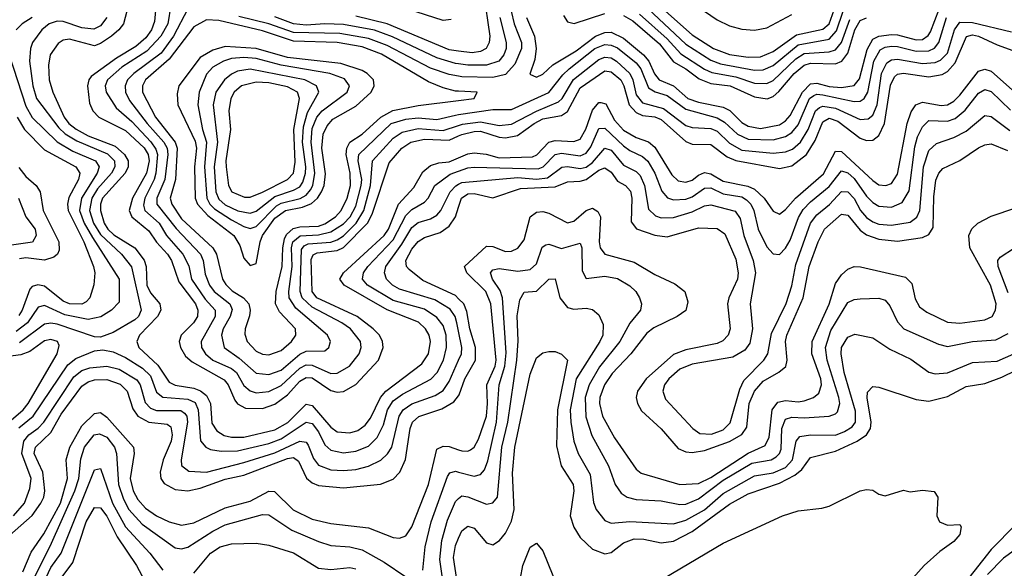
# Model space of a CAD drawing. Header units: inches. Extents: x 501365 to 657855, y 482276 to 547543.
# Tile 343 of 656: x 608590 to 611753, y 495541 to 497303. Entities that reach past the tile are written whole.
import ezdxf

# ---------------------------------------------------------------- set-up
doc = ezdxf.new("R2010")
doc.units = ezdxf.units.IN
doc.header["$MEASUREMENT"] = 0
doc.layers.add('A6409', color=7, linetype='Continuous')
doc.layers.add('A6419', color=7, linetype='Continuous')

msp = doc.modelspace()

# ---------------------------------------------------------------- linework, layer by layer
at = {"layer": 'A6409', "color": 5}
for points, elevation in [([(609029.8, 497370), (609023.3, 497296.7), (609013.5, 497270), (608994.9, 497245.1), (608963.6, 497216.4), (608901.1, 497178.9), (608820, 497120), (608812.6, 497110), (608808.2, 497090), (608814.9, 497034.9), (608825.4, 497010), (608844.4, 496990), (608930, 496947.1), (608990, 496891.9), (609002.6, 496870), (609005.7, 496850), (608997.5, 496810), (608952.7, 496730), (608941.6, 496690), (608950.1, 496670), (609004.8, 496624.8), (609030, 496588.5), (609065.3, 496550), (609078, 496530), (609101.6, 496461.6), (609155, 496390), (609162, 496370), (609161.5, 496350), (609148.2, 496330), (609109, 496290), (609102.1, 496270), (609106.3, 496250), (609122.7, 496222.7), (609143.8, 496203.8), (609246.8, 496146.8), (609259.6, 496130), (609280.8, 496080.8), (609290, 496069), (609315.4, 496055.4), (609370, 496054.6), (609410, 496067.8), (609450, 496098.7), (609490, 496142.4), (609510, 496154), (609530, 496152.6), (609590, 496112.1), (609610, 496106.9), (609630, 496109.1), (609670, 496131.9), (609742.6, 496210), (609757.9, 496250), (609755.8, 496270), (609745.6, 496290), (609725.4, 496310), (609674.1, 496350), (609544.9, 496410), (609530, 496430), (609526.8, 496533.2), (609532.5, 496547.5), (609545.4, 496554.6), (609610, 496561.7), (609630, 496571.5), (609707.4, 496650), (609722.1, 496677.9), (609777.1, 496842.9), (609817, 496890), (609846.4, 496910), (609890, 496919.3), (609970, 496916), (610000, 496929.6)], 2420), ([(609075.9, 497350), (609065.8, 497290), (609043.9, 497250), (608998.6, 497201.4), (608917.9, 497150), (608872.3, 497110), (608864.6, 497090), (608867.8, 497070), (608899.9, 497019.9), (608950, 496976.1), (609011, 496911), (609027.2, 496887.2), (609032.6, 496870), (609027.9, 496810), (609022.5, 496790), (608991.9, 496730), (608987.7, 496707.7), (608992.4, 496690), (609037.6, 496650), (609061.9, 496610), (609114.2, 496550), (609133, 496513), (609142.1, 496470), (609185.8, 496405.8), (609217.6, 496370), (609218.3, 496350), (609173.1, 496270), (609174.4, 496250), (609186.7, 496230), (609210.4, 496210), (609270, 496182.6), (609286.2, 496170), (609310, 496128.4), (609330, 496110.8), (609350, 496105), (609390, 496109.3), (609430, 496128.2), (609490, 496184.4), (609510, 496195), (609530, 496193.2), (609590, 496167.2), (609610, 496168), (609649.7, 496190.3), (609680.3, 496230), (609686.7, 496250), (609684.8, 496270), (609653.1, 496310), (609625, 496330), (609530, 496379.6), (609497.3, 496410), (609490.7, 496430), (609495.1, 496564.9), (609503.4, 496576.6), (609517, 496583), (609590, 496588.5), (609610, 496595.6), (609630, 496608.9), (609670.7, 496650), (609695.5, 496690), (609717.4, 496770), (609723.3, 496850), (609790, 496922.5), (609818.4, 496941.6), (609870, 496953.4), (609950, 496946.6), (610000, 496963)], 2440), ([(609976.2, 497303.8), (609950, 497300.4), (609750, 497364.2)], 2380), ([(608934.6, 497330), (608923.4, 497290), (608908.8, 497270), (608885.4, 497250), (608850, 497226.4), (608830, 497219.2), (608750, 497240.1), (608730, 497237.1), (608713.3, 497226.7), (608687.6, 497190), (608682.9, 497157.1), (608684.9, 497110), (608696.7, 497070), (608733.4, 496990), (608748, 496970), (608771.2, 496951.2), (608809.7, 496929.7), (608896.6, 496896.6), (608927.3, 496870), (608938.2, 496850), (608938.6, 496830), (608928.6, 496810), (608856.4, 496730), (608849.7, 496710), (608850, 496690), (608861.6, 496650), (608873.5, 496630), (608892.3, 496612.3), (608959.8, 496570), (608990, 496530.4), (608996.6, 496510), (608998.8, 496450), (609010, 496426), (609040.4, 496390), (609043.7, 496370), (609032.6, 496350), (608974.5, 496290), (608966.3, 496270), (608973, 496250), (609033.6, 496193.6), (609070, 496139.4), (609089.5, 496129.5), (609150, 496119.2), (609170.8, 496110.8), (609190, 496096.1), (609202.5, 496070), (609207.5, 496007.5), (609223, 495983), (609247.3, 495967.3), (609270, 495962.4), (609310, 495962.6), (609410, 495986), (609450.9, 496009.1), (609510, 496068.1), (609530, 496064.4), (609590, 495994.9), (609610, 495979.9), (609650, 495976.3), (609675.8, 495984.2), (609699.6, 496000.4), (609717.1, 496022.9), (609749.3, 496090), (609766.3, 496110), (609882.3, 496197.7), (609903.4, 496230), (609909.9, 496270), (609905.4, 496290), (609894, 496310), (609871.3, 496331.3), (609770, 496371), (609632.5, 496450), (609618.3, 496470), (609630.7, 496490), (609761.3, 496610), (609774.6, 496630), (609807.1, 496710), (609855.7, 496764.3), (609885.3, 496814.7), (609910, 496834.8), (609936.3, 496843.7), (609970, 496846.5), (610000, 496859.4)], 2380), ([(609130, 497337.6), (609084.5, 497250), (609044.5, 497195.5), (608956.3, 497130), (608936.3, 497110), (608928.7, 497090), (608930.3, 497070), (608942.9, 497042.9), (608999.3, 496970), (609053.2, 496910), (609064.2, 496890), (609066.2, 496870), (609056.8, 496790), (609030.3, 496730), (609031.1, 496710), (609092.6, 496632.6), (609171.4, 496550), (609179.1, 496530), (609185.4, 496485.4), (609199.8, 496450), (609214.4, 496430), (609264.9, 496390), (609272.3, 496372.3), (609266.2, 496350), (609243.3, 496310), (609238.6, 496290), (609247.4, 496250), (609295.6, 496215.6), (609350, 496167.4), (609390, 496163.9), (609430, 496177.6), (609490, 496228.9), (609510, 496238.8), (609570, 496239.8), (609583.4, 496250), (609588.3, 496270), (609578.5, 496290), (609476.7, 496376.7), (609455.8, 496410), (609454.2, 496430), (609465.1, 496510), (609463.1, 496570), (609467.7, 496590), (609490.7, 496609.3), (609550, 496611.8), (609590, 496621.4), (609630, 496647.5), (609651.1, 496670), (609670, 496704.3), (609686.4, 496770), (609688.8, 496790), (609677.6, 496850), (609679.7, 496870), (609783.3, 496970), (609830, 496983.9), (609870, 496987.6), (609930, 496982.1), (609990, 496996.6), (610000, 496998)], 2460), ([(608629.7, 497310), (608598.6, 497290), (608579, 497270)], 2340), ([(608870, 497310), (608850, 497283.3), (608828, 497272), (608790, 497276.4), (608730, 497296.7), (608710, 497298), (608685.1, 497290), (608661.1, 497270), (608631.6, 497230), (608624.6, 497210), (608621.8, 497170), (608632.5, 497090), (608644, 497050), (608715.5, 496955.5), (608736.2, 496936.2), (608773.6, 496913.6), (608872.3, 496872.3), (608894.3, 496850), (608895.7, 496830), (608884.6, 496810), (608840.4, 496759.6), (608822, 496730), (608814.4, 496690), (608827.5, 496650), (608850, 496612.8), (608917.5, 496550), (608949.5, 496509.5), (608980.7, 496370), (608972.1, 496350), (608960.4, 496339.6), (608890, 496298.7), (608850, 496283.2), (608830, 496284.3), (608710, 496325.2), (608690, 496328.2), (608670, 496325), (608590, 496265.4)], 2360), ([(610000, 497073.4), (609990, 497073.9), (609950, 497084), (609903.6, 497103.6), (609752, 497192), (609690, 497215.4), (609610, 497229.8), (609470, 497234.2), (609370, 497266.9), (609230, 497300.3), (609190, 497302.7), (609150, 497279.6), (609070, 497176), (608994.4, 497110), (608984.3, 497090), (608984.4, 497070), (609026.2, 496990), (609089.2, 496910), (609096.4, 496890), (609091.1, 496790), (609073.5, 496730), (609078.3, 496710), (609110, 496663.1), (609211, 496570), (609222.3, 496550), (609241.8, 496470), (609252.3, 496452.3), (609272.6, 496432.6), (609309.4, 496409.4), (609326.2, 496390), (609330.4, 496370), (609328.3, 496351.7), (609314, 496310), (609313, 496293), (609320.8, 496270), (609350, 496238.3), (609370, 496228.6), (609390, 496226.9), (609430, 496240.7), (609463.1, 496270), (609477.1, 496290), (609475.6, 496310), (609424.5, 496364.5), (609412.3, 496390), (609414.4, 496430), (609433, 496510), (609435.1, 496570), (609440.8, 496599.2), (609447.1, 496612.9), (609468.1, 496631.9), (609490, 496637.9), (609550, 496640.2), (609570, 496647), (609604.7, 496670), (609622.6, 496690), (609642.2, 496730), (609652.6, 496770), (609651.4, 496810), (609638.6, 496870), (609640.4, 496890), (609650.8, 496909.2), (609690, 496935.6), (609749.7, 496990.3), (609789.1, 497011), (609870, 497027.6), (610000, 497043.8)], 2480), ([(610000, 497121.5), (609970, 497126.7), (609910, 497147.4), (609770, 497220.1), (609710, 497242.2), (609618.1, 497258.1), (609470, 497261.8), (609390, 497290.1), (609293.6, 497313.6)], 2460), ([(610000, 497160.7), (609990, 497162), (609930, 497179.9), (609788, 497248), (609730, 497269.1), (609630, 497287.4), (609570, 497289.5), (609510, 497285.4), (609470, 497290.1), (609410, 497311.8)], 2440), ([(610000, 497202.3), (609970, 497206.4), (609770, 497290.1), (609670, 497314.4)], 2420), ([(608556.5, 497190), (608610, 497025.1), (608630, 496988.5), (608710.2, 496910.2), (608761.1, 496881.1), (608833.2, 496850), (608845.3, 496830), (608839, 496810), (608788.3, 496730), (608782.6, 496690), (608797.7, 496650), (608823.7, 496603.7), (608909.5, 496470), (608910, 496396), (608885.3, 496370), (608851.3, 496348.7), (608810, 496340.3), (608735.5, 496355.5), (608670, 496385.3), (608650, 496379.3), (608615.2, 496330), (608578.5, 496301.5)], 2340), ([(608582.2, 496990), (608605.9, 496950), (608670, 496884.5), (608771, 496830), (608783.8, 496810), (608779.3, 496790), (608748.3, 496731.7), (608743.2, 496710), (608746.3, 496690), (608796.4, 496590), (608827.6, 496510), (608831.1, 496490), (608828.1, 496451.9), (608815, 496410), (608803.5, 496396.5), (608790, 496389.1), (608750, 496390.2), (608730, 496398.8), (608670, 496446.7), (608648.6, 496451.4), (608630, 496446.1), (608622.8, 496437.2), (608598.5, 496370), (608587.4, 496352.6)], 2320), ([(608587.4, 495992.6), (608633.7, 496030), (608745.3, 496194.7), (608770, 496215.2), (608830, 496239.9), (608857.4, 496242.6), (608890, 496236.5), (608930, 496218.3), (608984.4, 496184.4), (609010, 496158.9), (609030, 496107.3), (609050, 496091.2), (609130, 496084.6), (609153.3, 496073.3), (609163.7, 496050), (609170.7, 495950.6), (609188, 495930), (609202.7, 495922.7), (609237.1, 495917.1), (609290, 495918.9), (609390, 495941.7), (609430, 495956.8), (609510, 496010.4), (609530, 496006.6), (609550, 495979.4), (609570, 495937.3), (609590, 495920.1), (609630, 495912.2), (609670, 495917), (609710, 495933.6), (609738.8, 495961.2), (609758.3, 496001.7), (609771.5, 496050), (609790, 496079.1), (609819.4, 496100.6), (609911.1, 496148.9), (609931.1, 496170), (609951.1, 496210), (609961.4, 496250), (609960.2, 496290), (609950, 496320.4), (609930, 496346.7), (609890, 496372.9), (609790, 496400.8), (609707.2, 496450), (609691.3, 496470), (609694.4, 496490), (609708.7, 496510), (609790, 496596.2), (609830, 496674.2), (609850, 496693.2), (609890, 496716.9), (609901.9, 496730), (609923, 496770), (609973.3, 496806.7), (610000, 496816.4)], 2360), ([(608587.9, 496827.9), (608610, 496799.6), (608642.6, 496770), (608656, 496750), (608665.3, 496690), (608715.6, 496590), (608716.9, 496563.1), (608711.5, 496550), (608699.6, 496540.4), (608670, 496530.2), (608610, 496537.8), (608590, 496535.3)], 2280), ([(610000, 496302.3), (609994.7, 496330), (609988.4, 496350), (609973.1, 496373.1), (609923.8, 496403.8), (609810, 496438.1), (609787.5, 496450), (609768.3, 496470), (609761.5, 496490), (609766.1, 496510), (609818, 496582), (609850, 496635.7), (609870, 496652.1), (609910, 496663.9), (609930, 496675.3), (609942.7, 496690), (609973, 496750), (609991, 496769), (610000, 496774.3)], 2340), ([(608586, 496730), (608610, 496670), (608639.9, 496630), (608643.6, 496610), (608631.4, 496588.6), (608510, 496571.8)], 2260), ([(610000, 496407), (609990, 496417.3), (609884.9, 496464.9), (609840.7, 496500.7), (609832.2, 496510), (609830.6, 496530), (609850, 496566.2), (609870, 496590.4), (609890, 496603.5), (609940.3, 496619.7), (609970, 496639.4), (609989.4, 496670), (610000, 496701.4)], 2320), ([(608562.8, 496017.2), (608600.9, 496050), (608617.1, 496070), (608710.3, 496230), (608716.5, 496256.5), (608711.1, 496270), (608690, 496276.4), (608670, 496272.2), (608622.9, 496237.1), (608593.5, 496226.5), (608510, 496215.6)], 2380), ([(608569.9, 495710), (608605.1, 495750), (608622.7, 495797.3), (608626.7, 495830), (608597.1, 495910), (608603.4, 495950), (608619, 495970), (608649.1, 495990.9), (608667.5, 496010), (608763.9, 496156.1), (608790, 496176.6), (608815.4, 496184.6), (608870, 496189.8), (608910, 496180.3), (608966.3, 496146.3), (608977.1, 496130), (608993.4, 496073.4), (609010, 496055.8), (609030, 496047.7), (609108.1, 496048.1), (609119.6, 496039.6), (609127.3, 496030), (609129.4, 496010), (609109.1, 495890), (609110, 495871.3), (609133.1, 495853.1), (609190, 495850.4), (609310, 495880.7), (609410, 495912.3), (609490, 495949.8), (609510, 495946.1), (609517, 495937), (609533.8, 495893.8), (609550, 495872.4), (609590, 495857.6), (609630, 495854.8), (609670, 495858.2), (609711, 495869), (609750, 495888.1), (609771.7, 495908.3), (609785.1, 495930), (609809.3, 496030), (609821.5, 496050), (609850, 496069.1), (609924.3, 496095.7), (609950, 496112.3), (609970, 496140.9), (610000, 496209.3)], 2340), ([(608501.9, 495598.1), (608630, 495710.3), (608658.5, 495750), (608668.1, 495770), (608671.2, 495790), (608664.5, 495850), (608637.1, 495910), (608640.9, 495930), (608690, 495977.1), (608723.6, 496036.4), (608790, 496126.3), (608810, 496140.2), (608830, 496146), (608870, 496147), (608912.5, 496132.5), (608935.6, 496110), (608953.1, 496053.1), (608970, 496029.5), (609005.3, 496010), (609063.7, 496003.7), (609075.6, 495995.6), (609079.7, 495970), (609076.4, 495950), (609050.6, 495890), (609041, 495850), (609043.4, 495830), (609053.7, 495813.7), (609090, 495794.5), (609130, 495790.3), (609170, 495798.7), (609250, 495827.5), (609310, 495839.8), (609450, 495894.2), (609470, 495896.9), (609485.3, 495885.3), (609510.9, 495830.9), (609530, 495815.7), (609550, 495807.2), (609630, 495799.9), (609748.9, 495811.1), (609790, 495827.9), (609811.3, 495850), (609829, 495891), (609844.4, 495990), (609852.2, 496010), (609871.7, 496028.3), (609946.5, 496053.5), (609984.4, 496075.6), (610000, 496095.1)], 2320), ([(608600.7, 495530), (608627.2, 495592.8), (608668.2, 495651.8), (608721.4, 495750), (608743.2, 495830), (608739.6, 495890), (608751.1, 495930), (608790, 495998.3), (608830, 496038.5), (608850, 496041.8), (608870, 496026.9), (608955.7, 495930), (608958.3, 495910), (608944.7, 495830), (608954.4, 495790), (608970, 495761.8), (608994.5, 495734.5), (609030, 495709.8), (609070, 495690.3), (609110, 495679.9), (609150, 495687.1), (609250, 495735.9), (609330, 495757.2), (609390, 495789), (609408.3, 495788.3), (609468.7, 495728.7), (609530, 495698.5), (609590, 495684.6), (609710, 495671.2), (609790, 495639.8), (609810, 495638), (609830, 495646), (609850, 495674.4), (609903.4, 495810), (609930, 495924.3), (609950, 495933.7), (609970, 495931.9), (610000, 495921.8)], 2280), ([(608634.1, 495505.9), (608688.2, 495611.8), (608767.7, 495790), (608780.2, 495830), (608787, 495893), (608798.2, 495930), (608829.8, 495970.2), (608846.8, 495973.2), (608870, 495961.9), (608894.5, 495930), (608900.7, 495910), (608907.3, 495810), (608923.1, 495763.1), (608940.7, 495730), (608983.2, 495683.2), (609090, 495606.5), (609110, 495603.3), (609130, 495609.6), (609210, 495660.8), (609250, 495680.4), (609370, 495713.5), (609390, 495712.8), (609464.2, 495664.2), (609550, 495627), (609590, 495614.9), (609650, 495610.4), (609690, 495600.1), (609761.3, 495561.3), (609830, 495513.6)], 2260), ([(608666.9, 495493.1), (608690, 495544), (608723.4, 495590), (608830, 495857.8), (608850, 495861.6), (608888.5, 495750), (608930, 495674.4), (609008.6, 495590), (609050, 495535.1)], 2240), ([(609884.6, 495535.4), (609892.6, 495610), (609911.3, 495690), (609963.7, 495836.2), (609972.2, 495847.8), (609990, 495853), (610000, 495850.3)], 2260), ([(609948.4, 495510), (609939.2, 495570), (609945.7, 495630), (609964, 495696), (609990, 495756.1), (610000, 495764.9)], 2240), ([(608723.5, 495510), (608760.4, 495559.6), (608803.5, 495690), (608830, 495736.1), (608850, 495735.3), (608870, 495708.3), (608902.8, 495642.8), (608965.1, 495550), (609008.4, 495470)], 2220), ([(609150, 495525.8), (609203.4, 495590), (609234.4, 495610), (609270, 495619.7), (609350, 495622.1), (609390, 495615.1), (609470, 495590.9), (609550, 495541.6), (609590, 495537.2), (609650, 495544.1), (609670, 495539)], 2240), ([(609999.4, 495470), (609983.7, 495576.3), (609990, 495614.7), (610000, 495637.9)], 2220)]:
    msp.add_lwpolyline(points, dxfattribs=dict(at, elevation=elevation))
for points, elevation in [([(609250, 497216.9), (609210, 497204.9), (609170, 497181), (609100.8, 497090), (609095.6, 497064.4), (609098.2, 497030), (609153.3, 496913.3), (609158.3, 496890), (609151.8, 496830), (609154, 496730), (609160.8, 496710), (609194.1, 496674.1), (609278.2, 496610), (609297.5, 496577.5), (609310, 496537.1), (609330, 496513.1), (609350, 496520.4), (609362.2, 496590), (609370.3, 496610), (609410, 496665.1), (609444.2, 496690), (609499, 496701), (609526.9, 496713.1), (609546.7, 496730), (609560, 496750), (609568, 496770), (609572.1, 496807.9), (609560.2, 496890), (609564.9, 496935.1), (609577.9, 496962.1), (609596.3, 496983.7), (609670, 497025.6), (609719.5, 497070), (609729.1, 497090), (609726.3, 497110), (609706.4, 497130), (609690, 497139.3), (609621.8, 497161.8), (609450, 497181.4), (609350, 497210.4)], 2520), ([(609310, 497181.6), (609270, 497178.3), (609244.8, 497170), (609210.6, 497150), (609190, 497127.6), (609166.1, 497070), (609162.6, 497030), (609177.4, 496950), (609189.9, 496909.9), (609183.2, 496830), (609191.2, 496730), (609201.3, 496710), (609215.5, 496695.5), (609270, 496660.4), (609310, 496638.3), (609330, 496632.5), (609350, 496638.9), (609415.2, 496704.8), (609430, 496713.7), (609491.4, 496728.6), (609510, 496739.9), (609523.9, 496756.1), (609531.6, 496770), (609538.6, 496810), (609525.9, 496910), (609530, 496953.3), (609545, 496990), (609561.3, 497010), (609641.8, 497070), (609649, 497090), (609633.4, 497113.4), (609586.4, 497130), (609430, 497157), (609350, 497177.8)], 2540), ([(609330, 497144), (609290, 497137.8), (609270, 497128.5), (609247.8, 497110), (609220.3, 497070), (609212.1, 497030), (609225.1, 496910), (609214.9, 496830), (609219.9, 496750), (609230, 496726.1), (609250, 496708.9), (609290.8, 496689.2), (609330, 496681.3), (609350, 496688.1), (609410, 496735.3), (609470, 496755), (609490, 496766.5), (609499.3, 496780.7), (609508.4, 496810), (609508.8, 496830), (609498.3, 496910), (609501.3, 496958.7), (609515, 497005), (609551.1, 497070), (609543.9, 497090), (609506.2, 497110)], 2560), ([(609350, 497102.1), (609302.6, 497090), (609279.2, 497070), (609268.1, 497050), (609262.2, 497010), (609267.6, 496950), (609252.5, 496850), (609253.3, 496830), (609261.2, 496770), (609271.3, 496750), (609312.7, 496732.7), (609330, 496732.5), (609370, 496748.7), (609450.4, 496789.6), (609469.4, 496810.6), (609474.8, 496845.2), (609470.4, 496950), (609488.9, 497050), (609482.4, 497070), (609450, 497087.8), (609390, 497100)], 2580)]:
    msp.add_lwpolyline(points, close=True, dxfattribs=dict(at, elevation=elevation))
at = {"layer": 'A6419', "color": 5}
for points, elevation in [([(610079.9, 497390), (610100.6, 497250), (610098.4, 497230), (610088, 497210), (610070, 497200.4), (610043.8, 497196.2), (610000, 497202.3)], 2420), ([(610590, 497354.5), (610730, 497224.4), (610810, 497172.5), (610840.8, 497160.8), (610950, 497141.1), (610977.9, 497142.1), (611010, 497156.1), (611090, 497221.9), (611190, 497240.7), (611213.3, 497266.7), (611235.5, 497330)], 2560), ([(610664.1, 497330), (610750, 497254.6), (610818.8, 497210), (610870, 497191.5), (610930, 497182.3), (610970, 497183.7), (611010, 497200.6), (611085.2, 497254.8), (611170, 497272.2), (611190.3, 497290), (611211.7, 497350)], 2580), ([(610169, 497330), (610178.3, 497290), (610202.1, 497230), (610202.1, 497210), (610180, 497160), (610150, 497127), (610110, 497117.7), (610010, 497119.8), (610000, 497121.5)], 2460), ([(610217.5, 497310), (610243.5, 497250), (610249.3, 497210), (610244.5, 497175.5), (610228.4, 497128.4), (610250, 497118.7), (610270, 497128), (610302.1, 497157.9), (610377, 497203), (610439.4, 497250), (610470, 497262), (610490, 497262.5), (610530, 497243.9), (610593.3, 497190), (610611.3, 497170), (610629.1, 497129.1), (610643.7, 497110), (610690.1, 497090), (610736.5, 497050), (610770, 497037.8), (610850, 497021.8), (610870.9, 497010.9), (610910, 496972.4), (610930, 496960.7), (610970, 496953.9), (611030, 496965.4), (611050, 496978.2), (611064.9, 496995.1), (611104.7, 497070), (611130, 497096.7), (611150, 497099.2), (611190, 497087.9), (611230, 497084.9), (611270, 497091.6), (611287.1, 497112.9), (611312.3, 497207.7), (611330, 497240.6), (611349.7, 497250.3), (611390, 497255.3), (611410, 497254.8), (611470, 497238.6), (611490, 497239.8), (611508, 497252), (611515.9, 497264.1), (611543.7, 497336.3)], 2480), ([(610336.6, 497316.6), (610350, 497296), (610370.6, 497290.6), (610470, 497322.6)], 2520), ([(610581, 497321), (610670, 497241.8), (610713.6, 497193.6), (610790, 497143.6), (610812.8, 497132.8), (610890, 497119.4), (610950, 497099), (610990, 497098.1), (611010, 497107.8), (611082.7, 497177.3), (611110, 497194.1), (611190, 497199.3), (611210, 497206), (611230, 497230.1), (611256, 497304)], 2540), ([(610789.7, 497330), (610830, 497302.4), (610870, 497283.2), (610910, 497272.5), (610950, 497268.8), (610990, 497276.4), (611070, 497319.5)], 2620), ([(610132.2, 497310), (610152.5, 497230), (610152.1, 497210), (610145, 497190), (610129.1, 497170), (610090, 497157.2), (610030, 497156.8), (610000, 497160.7)], 2440), ([(610000, 496998), (610110, 497014.1), (610170, 497014.9), (610290, 497068.7), (610334.1, 497125.9), (610354.7, 497145.3), (610437.6, 497210), (610470, 497223), (610490, 497221.5), (610510, 497212.7), (610570, 497164.3), (610585, 497145), (610610, 497083.8), (610631.5, 497071.5), (610670, 497059.5), (610730, 497015.3), (610830, 496987.6), (610853.8, 496973.8), (610895.2, 496935.2), (610930, 496919.5), (611010, 496917.3), (611050, 496927.3), (611070, 496940.3), (611090, 496965.5), (611126.9, 497050), (611140.3, 497059.7), (611150, 497063.6), (611170, 497061.7), (611270, 497039.9), (611290, 497041.3), (611302.3, 497050), (611314.4, 497070), (611333.7, 497170), (611353.8, 497206.2), (611370, 497214.7), (611390, 497217.8), (611410, 497216.8), (611470, 497201.5), (611510, 497202.5), (611528.2, 497211.8), (611542.4, 497230), (611567.4, 497310)], 2460), ([(610000, 496963), (610012.8, 496967.2), (610070, 496974.9), (610130, 496963.2), (610170, 496967.2), (610250, 497009.5), (610321.2, 497038.8), (610332.8, 497050), (610369.4, 497110.6), (610450, 497175.2), (610470, 497182.7), (610490, 497180), (610506.6, 497170), (610549.8, 497130), (610559.5, 497110), (610570, 497062.1), (610590, 497035.9), (610657.7, 497017.7), (610730, 496963.2), (610750, 496956.6), (610810, 496953.3), (610830, 496945), (610870, 496906.3), (610910, 496884.2), (611010, 496874.8), (611050, 496878.1), (611072.6, 496887.4), (611097.6, 496910), (611122.3, 496950), (611146.2, 497010), (611159.2, 497020.8), (611170, 497025.1), (611210, 497018.5), (611290, 496982.6), (611315.4, 496984.7), (611330, 496996.8), (611343.9, 497030), (611358.2, 497130), (611375.3, 497164.7), (611390, 497174.3), (611410, 497175.9), (611490, 497162.4), (611530, 497165.1), (611547.6, 497172.4), (611570, 497195), (611592.4, 497270), (611610, 497294.5), (611650, 497294.4), (611775.7, 497264.3)], 2440), ([(610530, 497316.2), (610559.6, 497299.6), (610645.1, 497225.1), (610690, 497167.6), (610730, 497145.2), (610772.5, 497112.5), (610810, 497098.2), (610871.9, 497090), (610950, 497054.9), (610990.9, 497049.1), (611010, 497056.1), (611028.1, 497071.9), (611077.8, 497130), (611110, 497156.5), (611130, 497163.5), (611210, 497161.1), (611230.5, 497169.5), (611250, 497194.9), (611272.5, 497270), (611290, 497299.8), (611310, 497309)], 2520), ([(610000, 496929.6), (610010, 496934.2), (610050, 496943.8), (610070, 496944.8), (610130, 496925.6), (610150, 496923.4), (610189.3, 496930.7), (610242.8, 496970), (610270, 496984.4), (610330, 496995.4), (610350, 497007.7), (610390, 497084.3), (610470, 497138.7), (610490, 497135.8), (610520.8, 497110), (610530.5, 497090.5), (610547.3, 497030), (610570, 497004.7), (610590, 496995.7), (610630, 496990.7), (610650, 496982.1), (610730, 496911.3), (610750, 496903.1), (610810, 496901.8), (610862.6, 496862.6), (610890.5, 496850.5), (611030, 496825.1), (611070, 496834), (611117.1, 496870), (611144.6, 496915.4), (611170, 496975.2), (611190, 496986.4), (611217.5, 496977.5), (611290, 496922.6), (611310, 496915), (611330, 496915.7), (611350, 496931), (611367.7, 496970), (611387.4, 497092.6), (611400.4, 497119.6), (611410, 497128.4), (611429.3, 497130.7), (611510, 497119.8), (611553.4, 497126.6), (611570, 497136.3), (611595.1, 497164.9), (611631.6, 497248.4), (611650, 497254), (611670, 497249.8), (611730, 497222.5), (611830, 497185.9)], 2420), ([(610000, 496859.4), (610030, 496872.2), (610050, 496875.5), (610088.8, 496871.2), (610130, 496859.4), (610237.6, 496862.4), (610251, 496869), (610290.2, 496909.8), (610310, 496914.8), (610370, 496911.8), (610390, 496919.7), (610408.3, 496951.7), (610430, 497011.9), (610450, 497036.6), (610456.5, 497036.5), (610472.7, 497032.7), (610500.7, 496980.7), (610530, 496948.6), (610570, 496924.2), (610610, 496910.8), (610630, 496893.3), (610684.9, 496804.9), (610705.4, 496785.4), (610730, 496780.8), (610750, 496787.8), (610770, 496803.8), (610790, 496812.5), (610810, 496808.3), (610850, 496784.2), (610928.5, 496768.5), (610950, 496758.2), (610981.4, 496730), (611010, 496687.8), (611030, 496677.9), (611050, 496693.5), (611081.8, 496730), (611171.7, 496808.3), (611210, 496881.1), (611230, 496879.6), (611330, 496786.1), (611350, 496773.1), (611372.2, 496770), (611390, 496776.9), (611410, 496806.4), (611440.9, 496970), (611453.2, 497006.8), (611468.5, 497030), (611490, 497038.3), (611550, 497027.4), (611570.5, 497029.5), (611590, 497040.8), (611610, 497060.4), (611670, 497137.4), (611690, 497143.9), (611710, 497137.3), (611788.5, 497068.5)], 2380), ([(610000, 496816.4), (610030, 496827.2), (610050, 496829.3), (610255.8, 496824.2), (610271.8, 496830), (610310.5, 496869.5), (610330, 496874.4), (610390, 496865.5), (610410, 496874.1), (610425, 496895), (610450, 496953.6), (610470, 496954.7), (610530, 496898.3), (610550, 496883.1), (610590, 496863.4), (610608.1, 496848.1), (610630.5, 496810), (610652.3, 496752.3), (610671.1, 496731.1), (610690, 496724.6), (610730, 496726.6), (610750, 496733.9), (610790, 496762.4), (610810, 496763.1), (610850, 496743.7), (610910, 496733.9), (610924.9, 496724.9), (610938.3, 496710), (610947.8, 496690), (610962.3, 496630), (610990, 496574), (611010, 496551.4), (611030, 496549.4), (611050, 496568.9), (611065, 496595), (611091.9, 496668.1), (611106.8, 496693.2), (611130, 496718.2), (611190, 496766.8), (611230, 496817.5), (611250, 496811.5), (611270, 496792.9), (611310, 496736.3), (611330, 496716.2), (611350, 496704.1), (611390, 496700.4), (611424.2, 496715.8), (611446.6, 496753.4), (611465.2, 496894.8), (611473.7, 496926.3), (611490, 496959.3), (611510, 496979.1), (611570, 496977.4), (611594.6, 496985.5), (611627.3, 497012.7), (611670, 497066.6), (611690, 497079.2), (611710, 497072.1), (611772.3, 497012.3)], 2360), ([(610000, 497043.8), (610049.6, 497050), (610059.7, 497070), (610000, 497073.4)], 2480), ([(610000, 496774.3), (610010, 496780.1), (610190, 496795.8), (610250, 496790.8), (610285.3, 496794.7), (610331, 496829), (610350, 496831.7), (610390, 496824.9), (610410, 496829.8), (610430, 496844.5), (610470, 496890.1), (610490, 496883.7), (610530, 496835.4), (610570, 496815.7), (610582.9, 496802.9), (610597.3, 496770), (610610, 496695), (610632.6, 496672.6), (610650, 496666.6), (610690, 496667.2), (610750, 496685.4), (610790, 496705.4), (610810, 496708.5), (610888, 496688), (610904.5, 496664.5), (610916.1, 496610), (610945.5, 496530), (610953.5, 496490), (610936, 496390), (610943.9, 496310), (610935.6, 496264.4), (610918.8, 496241.2), (610881.1, 496218.9), (610750, 496197), (610710, 496180.4), (610674.7, 496150), (610661.2, 496130), (610655.5, 496110), (610664, 496084), (610752, 495990), (610774.5, 495974.5), (610811.8, 495971.8), (610850, 495985.6), (610872, 496008), (610903.5, 496116.5), (610916.2, 496143.8), (610980.4, 496210), (610993, 496230), (611004.8, 496295.2), (611051.5, 496391.5), (611070, 496448.2), (611083.2, 496516.8), (611130.1, 496649.9), (611150, 496676.6), (611190.9, 496709.1), (611230, 496750.7), (611250, 496750.4), (611270, 496728.8), (611290.9, 496690), (611310, 496667.6), (611330, 496653.8), (611350, 496646.8), (611390, 496642.9), (611450, 496653), (611471.1, 496668.9), (611480.8, 496690), (611493.3, 496830), (611510, 496882.5), (611534.6, 496905.4), (611590, 496924.9), (611630, 496945.2), (611690, 496995.1), (611710, 496992.4), (611770, 496947)], 2340), ([(610000, 496701.4), (610009.7, 496730), (610030, 496744), (610050, 496744.7), (610110, 496730.7), (610198.7, 496761.3), (610310, 496766.6), (610350, 496781.8), (610390, 496784), (610410, 496790), (610450, 496819.9), (610470, 496827.6), (610490, 496812.8), (610510, 496784.2), (610535.5, 496770), (610551.7, 496751.8), (610555.8, 496730), (610554, 496654), (610571.5, 496631.5), (610630, 496610.6), (610670, 496605.9), (610770, 496634.4), (610830, 496632.3), (610855.1, 496615.1), (610890, 496534.2), (610898.2, 496490), (610895.5, 496470), (610868.1, 496410), (610864, 496390), (610872.1, 496310), (610865.5, 496290), (610848.1, 496271.9), (610830, 496262.8), (610730, 496242.7), (610690, 496227.3), (610602.4, 496150), (610574.7, 496110), (610570.4, 496090), (610574, 496070), (610586.8, 496046.8), (610650, 495989.1), (610705.4, 495925.5), (610730, 495915.2), (610750, 495913.3), (610790, 495919.5), (610870, 495947.9), (610910, 495971), (610925.5, 495994.5), (610933.6, 496070), (610950.1, 496109.9), (610978.2, 496141.8), (611028.9, 496171.1), (611050.8, 496189.2), (611055.4, 496210), (611049.6, 496270), (611053.6, 496290), (611106.5, 496410), (611125.9, 496510), (611155.1, 496590), (611175, 496630), (611230, 496678), (611250, 496675.2), (611290, 496627.3), (611310, 496612.5), (611350, 496598), (611410, 496591.6), (611490, 496603.8), (611510, 496613.3), (611524.5, 496635.5), (611525.7, 496734.3), (611532.8, 496787.2), (611542, 496810), (611555.4, 496824.6), (611610, 496850.6), (611670, 496891.6), (611690, 496901.5), (611710, 496904), (611762.4, 496882.4)], 2320), ([(610000, 495921.8), (610010, 495918.5), (610030, 495917.7), (610038.1, 495921.9), (610050, 495930.1), (610063.9, 495956.1), (610089, 496030), (610092.7, 496070), (610090.3, 496130), (610116.8, 496190), (610120.6, 496210), (610103.7, 496390), (610087.2, 496430), (610026, 496490), (610019, 496510), (610090, 496575.5), (610110, 496575), (610150, 496558.1), (610170, 496559.9), (610190, 496569.6), (610210, 496596), (610229.9, 496670), (610250, 496684.4), (610270, 496687.3), (610290, 496682.1), (610350, 496650.1), (610370, 496655.6), (610410, 496689.7), (610430, 496697.9), (610447.3, 496687.3), (610455.1, 496670), (610450.9, 496590), (610454.1, 496570), (610469, 496550), (610564.2, 496524.2), (610630, 496484.5), (610694.2, 496454.2), (610726.4, 496430), (610736.5, 496396.5), (610730, 496369.3), (610701.7, 496350), (610626.8, 496313.2), (610604, 496296), (610552.8, 496230), (610493.5, 496166.5), (610468.4, 496130), (610453.7, 496090), (610452.1, 496070), (610461.8, 496030), (610500.1, 495960.1), (610570, 495859.8), (610586.2, 495846.2), (610710, 495809.8), (610770, 495813.3), (610810, 495832.9), (610930, 495911.3), (610984.7, 495935.3), (610997.5, 495962.5), (611006.9, 496050), (611025.2, 496074.8), (611050, 496080.2), (611090, 496075.7), (611110, 496078.9), (611140.2, 496090), (611156.4, 496103.6), (611164.9, 496130), (611163.1, 496150), (611133.9, 496230), (611135.6, 496270), (611190.1, 496389.9), (611210, 496455.7), (611230, 496484.1), (611250, 496502.1), (611270, 496510.6), (611290.4, 496509.6), (611435.6, 496475.6), (611455.5, 496455.5), (611466.4, 496406.4), (611480.4, 496380.4), (611503.5, 496363.5), (611570, 496332), (611610, 496328.3), (611690, 496338.9), (611713.6, 496350), (611724.7, 496370), (611726.1, 496390), (611708.5, 496450), (611642.3, 496570), (611639.1, 496610), (611648.3, 496631.7), (611667, 496650), (611710, 496672.2), (611790, 496698.3)], 2280), ([(610000, 495850.3), (610050, 495836.7), (610070, 495842.1), (610082.6, 495857.4), (610093.7, 495886.4), (610121.7, 496010), (610129.7, 496130), (610148.2, 496190), (610152.6, 496232.6), (610140.7, 496410), (610133.1, 496433.1), (610108.6, 496470), (610102.5, 496490), (610110, 496499.2), (610130, 496503.9), (610190, 496495.4), (610230, 496501.1), (610250, 496518.9), (610268, 496572), (610280.5, 496579.5), (610290, 496581.7), (610330, 496568.6), (610390, 496585), (610395.9, 496570), (610396.7, 496496.7), (610410, 496471.7), (610470, 496478.8), (610510, 496472.1), (610550, 496448.1), (610568.7, 496430), (610581.2, 496410), (610587.4, 496390), (610583.9, 496370), (610550, 496328), (610517.8, 496270), (610452.1, 496187.9), (610419.1, 496130), (610406.4, 496090), (610408, 496028), (610427.5, 495967.5), (610480.8, 495870), (610502.5, 495810), (610522, 495782), (610540.8, 495770), (610570, 495762.1), (610650, 495757.9), (610710, 495746.1), (610730, 495747.6), (610770, 495763.8), (610850, 495824.2), (610941.3, 495878.7), (611003.5, 495890), (611020.3, 495899.7), (611030.4, 495909.6), (611035.7, 495924.3), (611038, 495990), (611050, 496020.1), (611070, 496026.5), (611110, 496024.6), (611189.9, 496030.1), (611210, 496036.8), (611216.5, 496043.5), (611224, 496070), (611220.9, 496090), (611183.7, 496210), (611178.2, 496250), (611194.9, 496305.1), (611250, 496394.7), (611270, 496404.2), (611290, 496407), (611350, 496408.8), (611370, 496402.2), (611384.5, 496384.5), (611410, 496332.3), (611430.1, 496310.1), (611541.1, 496261.1), (611570, 496253.3), (611650, 496269.4), (611725.5, 496274.5), (611764.9, 496295.1)], 2260), ([(611765.3, 496425.3), (611732.9, 496510), (611732.2, 496530), (611739.4, 496540.6), (611785.7, 496570)], 2260), ([(610000, 495764.9), (610010, 495773.6), (610030, 495770.5), (610090, 495747.6), (610110, 495751.8), (610124.9, 495770), (610139.1, 495930), (610157.6, 496010), (610186.6, 496210), (610191.7, 496271.7), (610188.2, 496351.8), (610196.9, 496403.1), (610210, 496428.3), (610250, 496430.7), (610290, 496470.1), (610310, 496470.3), (610325.5, 496410), (610350, 496378.9), (610370, 496373.2), (610410, 496376.8), (610430, 496372.8), (610450, 496355.2), (610463.7, 496323.7), (610462.7, 496290), (610453.6, 496270), (610377.9, 496150), (610358.5, 496050), (610359.8, 496010), (610370.1, 495950), (610383.4, 495910), (610422.1, 495842.1), (610433, 495753), (610441.4, 495730), (610470, 495694.3), (610490, 495686), (610550, 495691.7), (610690, 495683.6), (610730, 495695.7), (610790, 495729.4), (610850, 495781.7), (610950, 495837.7), (611010, 495848), (611050, 495864.9), (611072.3, 495890), (611083.6, 495950), (611095.7, 495964.3), (611129.7, 495970.3), (611210, 495969.2), (611239.6, 495980.4), (611264, 495996), (611274.2, 496010), (611274.1, 496045.9), (611237.9, 496170), (611228.3, 496230), (611230, 496250.2), (611250, 496283.7), (611272.9, 496292.8), (611330, 496281.5), (611384.8, 496244.8), (611452.5, 496212.5), (611510, 496170.7), (611530, 496165.5), (611570, 496168.4), (611650, 496202.3), (611730, 496206.8), (611810, 496241.2)], 2240), ([(610000, 496095.1), (610002.2, 496097.8), (610019.7, 496150), (610054.5, 496210), (610054.4, 496250), (610036.4, 496310), (610026.1, 496366.1), (610016.4, 496390), (610000, 496407)], 2320), ([(610000, 496209.3), (610009.1, 496230), (610010, 496250), (610000, 496302.3)], 2340), ([(610000, 495637.9), (610010, 495661.2), (610030, 495676.8), (610050, 495670.1), (610090, 495622.5), (610110, 495616.6), (610131.6, 495630), (610150, 495653.9), (610170, 495692.8), (610178.5, 495730), (610173.4, 495846.6), (610180, 495930), (610230, 496164.6), (610250, 496217.4), (610270, 496232.9), (610290, 496237.4), (610310, 496237.4), (610330, 496229.1), (610349.1, 496210), (610317.5, 496050), (610314.2, 495934.2), (610329.4, 495870), (610367.7, 495810), (610369.7, 495790), (610358.5, 495710), (610370, 495673.8), (610390, 495640.1), (610430, 495602.7), (610470, 495587.5), (610490, 495592.5), (610530, 495623.2), (610564.2, 495635.8), (610595.2, 495635.2), (610650, 495623.2), (610690, 495628.6), (610750, 495659.4), (610870, 495747.3), (610930, 495780.4), (611030, 495814.6), (611079.9, 495840.1), (611101.8, 495858.2), (611130, 495897.2), (611210, 495917.4), (611279.9, 495950), (611310, 495969.8), (611322.7, 495990), (611325.3, 496010), (611311.7, 496088.4), (611313.4, 496106.6), (611330, 496125.4), (611350, 496123.3), (611470, 496082.9), (611510, 496077.6), (611570, 496092.6), (611630, 496124.7), (611690, 496135.1), (611744.8, 496155.2), (611838.8, 496201.2)], 2220), ([(610628.9, 495491.1), (610850, 495621.6), (611039.8, 495710), (611090, 495726.3), (611166.1, 495733.9), (611190, 495740.4), (611290, 495790.2), (611310, 495794.3), (611330, 495791.8), (611350, 495779.3), (611370, 495774.4), (611428.4, 495791.6), (611450, 495786.7), (611490, 495792.2), (611527.5, 495787.5), (611539.1, 495770), (611536.3, 495710), (611544, 495690), (611570, 495679.5), (611610, 495682), (611613.9, 495673.9), (611610.1, 495650), (611590, 495627.2), (611545.2, 495594.8), (611495.3, 495550), (611405.5, 495450)], 2180), ([(611790, 495681.4), (611710, 495601.4), (611555.5, 495404.5)], 2220), ([(611910, 495688.4), (611750, 495573.9), (611698.9, 495521.1)], 2240), ([(610191, 495469), (610205.7, 495550), (610230, 495609.4), (610250, 495622), (610270, 495597.7), (610318.8, 495478.8)], 2180)]:
    msp.add_lwpolyline(points, dxfattribs=dict(at, elevation=elevation))

doc.saveas('drawing.dxf')
